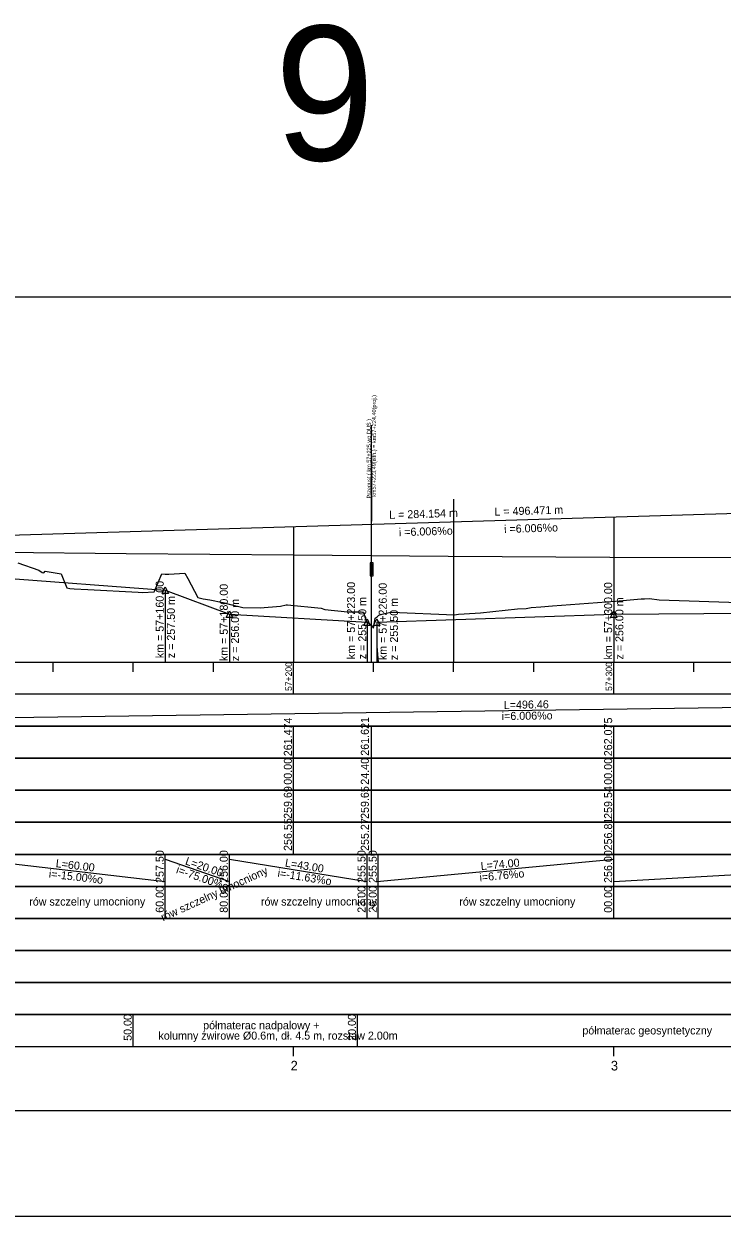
# Model space of a CAD drawing. Extents: x 6445630 to 6518227, y 5499240 to 5511716.
# Drawn here: x 6456347 to 6456565.1, y 5508418.3 to 5508790.7 of the extents above; entities that cross this region are included whole.
import ezdxf

# ---------------------------------------------------------------- set-up
doc = ezdxf.new("R2010")
doc.units = 0
for name, color, linetype in [('TOR_PROF-obiekty+opisy', 7, 'Continuous'), ('TOR_PROF-opisy pomocnicze', 7, 'Continuous'), ('TOR_PROF-rowy otwarte', 7, 'Continuous'), ('TOR_PROF-tabelka-geometria T1', 7, 'Continuous'), ('TOR_PROF-tabelka-kilometracja', 7, 'Continuous'), ('TOR_PROF-tabelka-odleglosci T1', 7, 'Continuous'), ('TOR_PROF-tabelka-pochylenia proj T1', 7, 'Continuous'), ('TOR_PROF-tabelka-rodzaj rowu T1', 7, 'Continuous'), ('TOR_PROF-tabelka-rowyT1', 7, 'Continuous'), ('TOR_PROF-tabelka-rurociagi T1', 7, 'Continuous'), ('TOR_PROF-tabelka-rzedne istn T1', 7, 'Continuous'), ('TOR_PROF-tabelka-rzedne proj T1', 7, 'Continuous'), ('TOR_PROF-tabelka-teren istniejacy T1', 7, 'Continuous'), ('TOR_PROF-tabelka-warstwa ochronna T1', 7, 'Continuous'), ('TOR_PROF-tor istniejacy T2', 7, 'Continuous'), ('TOR_PROF-tor projektowany', 7, 'Continuous'), ('TOR_PROF-uklad odniesienia', 7, 'Continuous'), ('TOR_PROF-warstwa ochronna', 7, 'Continuous'), ('TOR_RAMKI-dodatkowe3', 7, 'Continuous'), ('TOR_RAMKI-MASKA WYCIECIA', 7, 'Continuous')]:
    doc.layers.add(name, color=color, linetype=linetype)

msp = doc.modelspace()

# ---------------------------------------------------------------- linework, layer by layer
at = {"layer": 'TOR_PROF-obiekty+opisy'}
for p, q in [((6456455.61, 5508591.29), (6456455.61, 5508665.34)), ((6456455.61, 5508656.34), (6456455.61, 5508635.34))]:
    msp.add_line(p, q, dxfattribs=at)
for points in [[(6456456.06, 5508622.3), (6456455.14, 5508622.3), (6456455.14, 5508618.22), (6456456.06, 5508618.22)], [(6456455.97, 5508621.76), (6456455.22, 5508621.76), (6456455.22, 5508618.76), (6456455.97, 5508618.76)]]:
    msp.add_lwpolyline(points, close=True, dxfattribs=at)
for points in [[(6456456.06, 5508618.22), (6456456.06, 5508622.3), (6456455.14, 5508622.3), (6456455.14, 5508618.22), (6456456.06, 5508618.22)], [(6456455.97, 5508618.76), (6456455.22, 5508618.76), (6456455.22, 5508621.76), (6456455.97, 5508621.76), (6456455.97, 5508618.76)]]:
    msp.add_lwpolyline(points, dxfattribs=at)
at = {"layer": 'TOR_PROF-opisy pomocnicze'}
for p, q in [((6456391.21, 5508613.79), (6456391.21, 5508591.29)), ((6456411.21, 5508606.29), (6456411.21, 5508591.29)), ((6456531.21, 5508606.29), (6456531.21, 5508591.29)), ((6456454.21, 5508603.79), (6456454.21, 5508591.29)), ((6456457.21, 5508603.79), (6456457.21, 5508591.29))]:
    msp.add_line(p, q, dxfattribs=at)
for points in [[(6456391.21, 5508614.79), (6456392.21, 5508612.79), (6456390.21, 5508612.79)], [(6456411.21, 5508607.29), (6456412.21, 5508605.29), (6456410.21, 5508605.29)], [(6456531.21, 5508607.29), (6456532.21, 5508605.29), (6456530.21, 5508605.29)], [(6456454.21, 5508604.79), (6456455.21, 5508602.79), (6456453.21, 5508602.79)], [(6456457.21, 5508604.79), (6456458.21, 5508602.79), (6456456.21, 5508602.79)]]:
    msp.add_lwpolyline(points, close=True, dxfattribs=at)
at = {"layer": 'TOR_PROF-rowy otwarte'}
for p, q in [((6456331.21, 5508618.29), (6456391.21, 5508613.79)), ((6456391.21, 5508613.79), (6456411.21, 5508606.29)), ((6456411.21, 5508606.29), (6456454.21, 5508603.79)), ((6456457.21, 5508603.79), (6456531.21, 5508606.29)), ((6456531.21, 5508606.29), (6456653.21, 5508607.29))]:
    msp.add_line(p, q, dxfattribs=at)
msp.add_lwpolyline([(6456457.21, 5508603.79), (6456457.21, 5508596.29), (6456457.71, 5508591.29), (6456457.71, 5508591.29)], dxfattribs=at)
at = {"layer": 'TOR_PROF-tabelka-geometria T1'}
for points in [[(6452331.21, 5508451.29), (6453331.21, 5508451.29), (6453331.21, 5508448.62), (6453416.22, 5508448.62), (6453416.22, 5508451.29), (6453496.22, 5508451.29), (6453496.22, 5508453.96), (6453581.21, 5508453.96), (6453581.21, 5508451.29), (6457347.56, 5508451.29), (6457347.56, 5508448.62), (6457429.11, 5508448.62), (6457429.11, 5508451.29), (6457509.11, 5508451.29), (6457509.11, 5508453.96), (6457590.67, 5508453.96), (6457590.67, 5508451.29), (6459780.93, 5508451.29)], [(6452331.21, 5508451.29), (6462731.21, 5508451.29)]]:
    msp.add_lwpolyline(points, dxfattribs=at)
at = {"layer": 'TOR_PROF-tabelka-kilometracja'}
for points in [[(6456431.21, 5508468.29), (6456431.21, 5508471.29)], [(6456531.21, 5508468.29), (6456531.21, 5508471.29)]]:
    msp.add_lwpolyline(points, dxfattribs=at)
at = {"layer": 'TOR_PROF-tabelka-odleglosci T1'}
msp.add_lwpolyline([(6452331.21, 5508551.29), (6462731.21, 5508551.29), (6462731.21, 5508561.29), (6452331.21, 5508561.29)], close=True, dxfattribs=at)
for points in [[(6456431.21, 5508551.29), (6456431.21, 5508561.29)], [(6456455.61, 5508551.29), (6456455.61, 5508561.29)], [(6456531.21, 5508551.29), (6456531.21, 5508561.29)]]:
    msp.add_lwpolyline(points, dxfattribs=at)
at = {"layer": 'TOR_PROF-tabelka-pochylenia proj T1'}
msp.add_lwpolyline([(6452331.21, 5508571.29), (6462731.21, 5508571.29), (6462731.21, 5508581.29), (6452331.21, 5508581.29)], close=True, dxfattribs=at)
msp.add_lwpolyline([(6456253.75, 5508572.79), (6456750.21, 5508579.79)], dxfattribs=at)
at = {"layer": 'TOR_PROF-tabelka-rodzaj rowu T1'}
for points in [[(6452331.21, 5508511.29), (6462731.21, 5508511.29), (6462731.21, 5508521.29), (6452331.21, 5508521.29)], [(6452331.21, 5508511.29), (6462731.21, 5508511.29), (6462731.21, 5508521.29), (6452331.21, 5508521.29)], [(6452331.21, 5508491.29), (6462731.21, 5508491.29), (6462731.21, 5508501.29), (6452331.21, 5508501.29)]]:
    msp.add_lwpolyline(points, close=True, dxfattribs=at)
for points in [[(6456391.21, 5508511.29), (6456391.21, 5508521.29)], [(6456411.21, 5508511.29), (6456411.21, 5508521.29)], [(6456454.21, 5508511.29), (6456454.21, 5508521.29)], [(6456457.71, 5508511.29), (6456457.71, 5508521.29)], [(6456531.21, 5508511.29), (6456531.21, 5508521.29)]]:
    msp.add_lwpolyline(points, dxfattribs=at)
at = {"layer": 'TOR_PROF-tabelka-rowyT1'}
msp.add_lwpolyline([(6452331.21, 5508521.29), (6462731.21, 5508521.29), (6462731.21, 5508531.29), (6452331.21, 5508531.29)], close=True, dxfattribs=at)
msp.add_lwpolyline([(6452331.21, 5508521.29), (6462731.21, 5508521.29), (6462731.21, 5508531.29), (6452331.21, 5508531.29)], close=True, dxfattribs=at)
msp.add_lwpolyline([(6452331.21, 5508521.29), (6462731.21, 5508521.29), (6462731.21, 5508531.29), (6452331.21, 5508531.29)], close=True, dxfattribs=at)
for points in [[(6456391.21, 5508521.29), (6456391.21, 5508531.29)], [(6456411.21, 5508521.29), (6456411.21, 5508531.29)], [(6456454.21, 5508521.29), (6456454.21, 5508531.29)], [(6456457.71, 5508521.29), (6456457.71, 5508531.29)], [(6456531.21, 5508521.29), (6456531.21, 5508531.29)], [(6456331.21, 5508529.79), (6456391.21, 5508522.79)], [(6456391.21, 5508529.79), (6456411.21, 5508522.79)], [(6456411.21, 5508529.79), (6456454.21, 5508522.79)], [(6456457.21, 5508522.79), (6456531.21, 5508529.79)], [(6456531.21, 5508522.79), (6456653.21, 5508529.79)]]:
    msp.add_lwpolyline(points, dxfattribs=at)
at = {"layer": 'TOR_PROF-tabelka-rurociagi T1'}
msp.add_lwpolyline([(6452331.21, 5508501.29), (6462731.21, 5508501.29), (6462731.21, 5508511.29), (6452331.21, 5508511.29)], close=True, dxfattribs=at)
at = {"layer": 'TOR_PROF-tabelka-rzedne istn T1'}
msp.add_lwpolyline([(6452331.21, 5508541.29), (6462731.21, 5508541.29), (6462731.21, 5508551.29), (6452331.21, 5508551.29)], close=True, dxfattribs=at)
for points in [[(6456431.21, 5508541.29), (6456431.21, 5508551.29)], [(6456455.61, 5508541.29), (6456455.61, 5508551.29)], [(6456531.21, 5508541.29), (6456531.21, 5508551.29)], [(6456431.21, 5508531.29), (6456431.21, 5508541.29)], [(6456431.21, 5508531.29), (6456431.21, 5508541.29)], [(6456431.21, 5508531.29), (6456431.21, 5508541.29)], [(6456431.21, 5508531.29), (6456431.21, 5508541.29)], [(6456455.61, 5508531.29), (6456455.61, 5508541.29)], [(6456531.21, 5508531.29), (6456531.21, 5508541.29)], [(6456531.21, 5508531.29), (6456531.21, 5508541.29)], [(6456531.21, 5508531.29), (6456531.21, 5508541.29)], [(6456531.21, 5508531.29), (6456531.21, 5508541.29)]]:
    msp.add_lwpolyline(points, dxfattribs=at)
at = {"layer": 'TOR_PROF-tabelka-rzedne proj T1'}
msp.add_lwpolyline([(6452331.21, 5508561.29), (6462731.21, 5508561.29), (6462731.21, 5508571.29), (6452331.21, 5508571.29)], close=True, dxfattribs=at)
for points in [[(6456431.21, 5508561.29), (6456431.21, 5508571.29)], [(6456455.61, 5508561.29), (6456455.61, 5508571.29)], [(6456531.21, 5508561.29), (6456531.21, 5508571.29)]]:
    msp.add_lwpolyline(points, dxfattribs=at)
at = {"layer": 'TOR_PROF-tabelka-teren istniejacy T1'}
msp.add_lwpolyline([(6452331.21, 5508531.29), (6462731.21, 5508531.29), (6462731.21, 5508541.29), (6452331.21, 5508541.29)], close=True, dxfattribs=at)
msp.add_lwpolyline([(6452331.21, 5508531.29), (6462731.21, 5508531.29), (6462731.21, 5508541.29), (6452331.21, 5508541.29)], close=True, dxfattribs=at)
msp.add_lwpolyline([(6452331.21, 5508531.29), (6462731.21, 5508531.29), (6462731.21, 5508541.29), (6452331.21, 5508541.29)], close=True, dxfattribs=at)
msp.add_lwpolyline([(6452331.21, 5508531.29), (6462731.21, 5508531.29), (6462731.21, 5508541.29), (6452331.21, 5508541.29)], close=True, dxfattribs=at)
at = {"layer": 'TOR_PROF-tabelka-warstwa ochronna T1'}
msp.add_lwpolyline([(6452331.21, 5508481.29), (6462731.21, 5508481.29), (6462731.21, 5508491.29), (6452331.21, 5508491.29)], close=True, dxfattribs=at)
at = {"layer": 'TOR_PROF-tor istniejacy T2'}
msp.add_lwpolyline([(6456580.58, 5508623.84), (6456529.95, 5508623.99), (6456479.49, 5508624.34), (6456431.25, 5508624.74), (6456379.02, 5508625.14), (6456340.33, 5508625.54), (6456297.95, 5508626.13), (6456281.16, 5508626.24), (6456238.79, 5508626.64), (6456230.52, 5508626.69), (6456181.34, 5508627.19), (6456132.42, 5508627.84), (6456083.38, 5508628.29), (6456035.38, 5508628.69), (6455981.92, 5508629.29), (6455927.93, 5508630.04), (6455879.4, 5508630.64), (6455832.06, 5508631.14), (6455781.22, 5508631.84), (6455730.64, 5508632.44)], dxfattribs=at)
at = {"layer": 'TOR_PROF-tor projektowany'}
for p, q in [((6456253.75, 5508628.33), (6456750.21, 5508643.24)), ((6456327.05, 5508630.53), (6456611.2, 5508639.07))]:
    msp.add_line(p, q, dxfattribs=at)
for points in [[(6456481.21, 5508642.26), (6456481.21, 5508596.29), (6456481.21, 5508591.29), (6456481.21, 5508591.29)], [(6456531.21, 5508636.66), (6456531.21, 5508596.29), (6456531.21, 5508591.29), (6456531.21, 5508591.29)], [(6456531.21, 5508636.66), (6456531.21, 5508596.29), (6456531.21, 5508591.29), (6456531.21, 5508591.29)], [(6456431.21, 5508633.66), (6456431.21, 5508596.29), (6456431.21, 5508591.29), (6456431.21, 5508591.29)], [(6456431.21, 5508633.66), (6456431.21, 5508596.29), (6456431.21, 5508591.29), (6456431.21, 5508591.29)]]:
    msp.add_lwpolyline(points, dxfattribs=at)
at = {"layer": 'TOR_PROF-uklad odniesienia'}
for p, q in [((6452331.21, 5508591.29), (6462731.21, 5508591.29)), ((6452331.21, 5508591.29), (6462731.21, 5508591.29)), ((6456356.21, 5508588.29), (6456356.21, 5508591.29)), ((6456356.21, 5508588.29), (6456356.21, 5508591.29)), ((6456381.21, 5508588.29), (6456381.21, 5508591.29)), ((6456381.21, 5508588.29), (6456381.21, 5508591.29)), ((6456406.21, 5508588.29), (6456406.21, 5508591.29)), ((6456406.21, 5508588.29), (6456406.21, 5508591.29)), ((6456431.21, 5508581.29), (6456431.21, 5508591.29)), ((6456431.21, 5508581.29), (6456431.21, 5508591.29)), ((6456456.21, 5508588.29), (6456456.21, 5508591.29)), ((6456456.21, 5508588.29), (6456456.21, 5508591.29)), ((6456481.21, 5508588.29), (6456481.21, 5508591.29)), ((6456481.21, 5508588.29), (6456481.21, 5508591.29)), ((6456506.21, 5508588.29), (6456506.21, 5508591.29)), ((6456506.21, 5508588.29), (6456506.21, 5508591.29)), ((6456531.21, 5508581.29), (6456531.21, 5508591.29)), ((6456531.21, 5508581.29), (6456531.21, 5508591.29)), ((6456556.21, 5508588.29), (6456556.21, 5508591.29)), ((6456556.21, 5508588.29), (6456556.21, 5508591.29))]:
    msp.add_line(p, q, dxfattribs=at)
at = {"layer": 'TOR_PROF-warstwa ochronna'}
msp.add_lwpolyline([(6452331.21, 5508471.29), (6462731.21, 5508471.29), (6462731.21, 5508481.29), (6452331.21, 5508481.29)], close=True, dxfattribs=at)
for points in [[(6456381.21, 5508471.29), (6456381.21, 5508481.29)], [(6456451.21, 5508471.29), (6456451.21, 5508481.29)]]:
    msp.add_lwpolyline(points, dxfattribs=at)
at = {"layer": 'TOR_RAMKI-dodatkowe3'}
for p, q in [((6456345.15, 5508622.38), (6456351.72, 5508620.06)), ((6456351.72, 5508620.06), (6456352.81, 5508619.35)), ((6456352.81, 5508619.35), (6456352.85, 5508619.33)), ((6456352.85, 5508619.33), (6456353.3, 5508619.16)), ((6456353.3, 5508619.16), (6456353.7, 5508619.73)), ((6456353.7, 5508619.73), (6456358.65, 5508618.92)), ((6456358.65, 5508618.92), (6456360.51, 5508614.51)), ((6456387.86, 5508613.5), (6456390.16, 5508618.89)), ((6456390.16, 5508618.89), (6456391.19, 5508618.8)), ((6456391.19, 5508618.8), (6456391.61, 5508618.76)), ((6456391.61, 5508618.76), (6456392.27, 5508618.74)), ((6456392.27, 5508618.74), (6456397.3, 5508619.06)), ((6456397.3, 5508619.06), (6456398.19, 5508617.48)), ((6456398.19, 5508617.48), (6456401.38, 5508611.53)), ((6456360.51, 5508614.51), (6456361.37, 5508614.36)), ((6456361.37, 5508614.36), (6456362.73, 5508614.25)), ((6456362.73, 5508614.25), (6456367.05, 5508613.98)), ((6456367.05, 5508613.98), (6456382.69, 5508613.2)), ((6456382.69, 5508613.2), (6456384.17, 5508613.09)), ((6456384.17, 5508613.09), (6456387.64, 5508613.29)), ((6456387.64, 5508613.29), (6456387.76, 5508613.31)), ((6456387.76, 5508613.31), (6456387.86, 5508613.5)), ((6456401.38, 5508611.53), (6456403.04, 5508611.09)), ((6456403.04, 5508611.09), (6456405.1, 5508610.79)), ((6456405.1, 5508610.79), (6456409.21, 5508609.98)), ((6456409.21, 5508609.98), (6456411.19, 5508609.38)), ((6456411.19, 5508609.38), (6456415.36, 5508608.36)), ((6456420.84, 5508608.23), (6456427.19, 5508608.81)), ((6456427.19, 5508608.81), (6456428.97, 5508609.19)), ((6456428.97, 5508609.19), (6456429.34, 5508609.2)), ((6456429.34, 5508609.2), (6456439.82, 5508608.22)), ((6456508.45, 5508608.58), (6456512.06, 5508608.87)), ((6456512.06, 5508608.87), (6456531.72, 5508610.38)), ((6456531.72, 5508610.38), (6456539.73, 5508611.05)), ((6456539.73, 5508611.05), (6456540.77, 5508611.1)), ((6456540.77, 5508611.1), (6456542.41, 5508611.16)), ((6456542.41, 5508611.16), (6456545.38, 5508610.82)), ((6456545.38, 5508610.82), (6456574.4, 5508609.8)), ((6456415.36, 5508608.36), (6456420.84, 5508608.23)), ((6456439.82, 5508608.22), (6456441.05, 5508607.79)), ((6456441.05, 5508607.79), (6456448.06, 5508607)), ((6456448.06, 5508607), (6456450.4, 5508607.03)), ((6456450.4, 5508607.03), (6456452.37, 5508607.04)), ((6456452.37, 5508607.04), (6456452.81, 5508606.97)), ((6456452.81, 5508606.97), (6456453.09, 5508606.9)), ((6456453.09, 5508606.9), (6456453.93, 5508604.09)), ((6456456.72, 5508605), (6456457.33, 5508605.51)), ((6456457.33, 5508605.51), (6456457.83, 5508606.02)), ((6456457.83, 5508606.02), (6456458.95, 5508606.29)), ((6456458.95, 5508606.29), (6456461.61, 5508606.88)), ((6456461.61, 5508606.88), (6456461.86, 5508606.89)), ((6456461.86, 5508606.89), (6456481.52, 5508606.08)), ((6456481.52, 5508606.08), (6456482.74, 5508606.33)), ((6456482.74, 5508606.33), (6456484.47, 5508606.4)), ((6456484.47, 5508606.4), (6456489.62, 5508606.74)), ((6456489.62, 5508606.74), (6456501.2, 5508607.94)), ((6456501.2, 5508607.94), (6456503.87, 5508608.1)), ((6456503.87, 5508608.1), (6456505.45, 5508608.34)), ((6456505.45, 5508608.34), (6456508.45, 5508608.58)), ((6456453.93, 5508604.09), (6456455.3, 5508603.12)), ((6456455.3, 5508603.12), (6456455.32, 5508603.01)), ((6456455.32, 5508603.01), (6456455.34, 5508602.99)), ((6456455.34, 5508602.99), (6456456.2, 5508601.91)), ((6456456.2, 5508601.91), (6456456.72, 5508605))]:
    msp.add_line(p, q, dxfattribs=at)
at = {"layer": 'TOR_RAMKI-MASKA WYCIECIA'}
msp.add_lwpolyline([(6456234.78, 5508418.29), (6457224.78, 5508418.29), (6457224.78, 5508705.29), (6456234.78, 5508705.29)], close=True, dxfattribs=at)

# ---------------------------------------------------------------- texts
at = {"layer": 'TOR_PROF-obiekty+opisy'}
for s, p in [(' km57+223,49(istn.) = km57+224,40(proj.) ', (6456456.99, 5508642.46)), ('Przepust ( km 57+225 wg DUŚ )', (6456455.37, 5508642.46))]:
    msp.add_text(s, height=1.25, rotation=90, dxfattribs=at).set_placement(p)
at = {"layer": 'TOR_PROF-opisy pomocnicze'}
for s, rotation, p in [('L = 284.154 m', 1.7201, (6456461.13, 5508636.06)), ('L = 496.471 m', 1.7201, (6456493.99, 5508637.05)), ('  i =6.006%o', 1.7201, (6456462.3, 5508630.59)), ('  i =6.006%o', 1.7201, (6456495.16, 5508631.58)), ('km = 57+160.00', 90, (6456390.71, 5508592.54)), ('km = 57+223.00', 90, (6456450.44, 5508592.22)), ('km = 57+180.00', 90, (6456410.71, 5508591.62)), ('km = 57+226.00', 90, (6456460.34, 5508591.94)), ('km = 57+300.00', 90, (6456530.71, 5508592.13)), ('z = 257.50 m', 90, (6456394.21, 5508592.54)), ('z = 256.00 m', 90, (6456414.21, 5508591.62)), ('z = 255.50 m', 90, (6456453.94, 5508592.22)), ('z = 255.50 m', 90, (6456463.84, 5508591.94)), ('z = 256.00 m', 90, (6456534.21, 5508592.13))]:
    msp.add_text(s, height=2.5, rotation=rotation, dxfattribs=at).set_placement(p)
at = {"layer": 'TOR_PROF-tabelka-kilometracja'}
for s, p in [('2', (6456430.33, 5508463.79)), ('3', (6456530.32, 5508463.79))]:
    msp.add_text(s, height=3, dxfattribs=at).set_placement(p)
at = {"layer": 'TOR_PROF-tabelka-odleglosci T1'}
for s, p in [('00.00', (6456430.71, 5508553.03)), ('24.40', (6456454.75, 5508553.03)), ('00.00', (6456530.71, 5508553.03))]:
    msp.add_text(s, height=2.5, rotation=90, dxfattribs=at).set_placement(p)
at = {"layer": 'TOR_PROF-tabelka-pochylenia proj T1'}
for s, p in [('L=496.46', (6456496.9, 5508576.72)), ('i=6.006%o', (6456496.25, 5508573.21))]:
    msp.add_text(s, height=2.5, rotation=0.8078, dxfattribs=at).set_placement(p)
at = {"layer": 'TOR_PROF-tabelka-rodzaj rowu T1'}
for s, p in [('60.00', (6456390.71, 5508513.04)), ('80.00', (6456410.71, 5508513.04)), ('23.00', (6456453.71, 5508513.04)), ('26.00', (6456457.21, 5508513.04)), ('00.00', (6456530.71, 5508513.04))]:
    msp.add_text(s, height=2.5, rotation=90, dxfattribs=at).set_placement(p)
at = {"layer": 'TOR_PROF-tabelka-rowyT1'}
for s, rotation, p in [('257.50', 90, (6456390.71, 5508522.36)), ('256.00', 90, (6456410.71, 5508522.36)), ('255.50', 90, (6456453.71, 5508522.36)), ('255.50', 90, (6456457.21, 5508522.36)), ('256.00', 90, (6456530.71, 5508522.36)), ('L=60.00', 353.3456, (6456356.9, 5508527.3)), ('rów szczelny umocniony', 24.5243, (6456390.51, 5508510.33)), ('i=-75.00%o', 340.71, (6456394.39, 5508525.5)), ('L=20.00', 340.71, (6456397.23, 5508528.21)), ('i=-11.63%o', 350.7539, (6456426.13, 5508524.32)), ('L=43.00', 350.7539, (6456428.45, 5508527.49)), ('L=74.00', 5.4038, (6456489.79, 5508526.37)), ('i=-15.00%o', 353.3456, (6456354.73, 5508524.03)), ('i=6.76%o', 5.4038, (6456489.42, 5508522.82)), ('rów szczelny umocniony', 0.087, (6456348.72, 5508515.27)), ('rów szczelny umocniony', 0.087, (6456421.06, 5508515.27)), ('rów szczelny umocniony', 0.087, (6456482.99, 5508515.27))]:
    msp.add_text(s, height=2.5, rotation=rotation, dxfattribs=at).set_placement(p)
at = {"layer": 'TOR_PROF-tabelka-rzedne istn T1'}
for s, p in [('259.69', (6456430.71, 5508542.36)), ('259.65', (6456454.75, 5508542.35)), ('259.54', (6456530.71, 5508542.36)), ('256.55', (6456430.71, 5508532.35)), ('255.27', (6456454.75, 5508532.36)), ('256.81', (6456530.71, 5508532.52))]:
    msp.add_text(s, height=2.5, rotation=90, dxfattribs=at).set_placement(p)
at = {"layer": 'TOR_PROF-tabelka-rzedne proj T1'}
for s, p in [('261.474', (6456430.71, 5508561.93)), ('261.621', (6456454.75, 5508562.09)), ('262.075', (6456530.71, 5508561.92))]:
    msp.add_text(s, height=2.5, rotation=90, dxfattribs=at).set_placement(p)
at = {"layer": 'TOR_PROF-uklad odniesienia'}
msp.add_text('9', height=42, dxfattribs=at).set_placement((6456425.34, 5508748.03))
for s, p in [('57+200', (6456430.71, 5508582.31)), ('57+200', (6456430.71, 5508582.31)), ('57+300', (6456530.71, 5508582.31)), ('57+300', (6456530.71, 5508582.31))]:
    msp.add_text(s, height=2, rotation=90, dxfattribs=at).set_placement(p)
at = {"layer": 'TOR_PROF-warstwa ochronna'}
for s, rotation, p in [('50.00', 90, (6456380.71, 5508473.04)), ('półmaterac nadpalowy +', 360, (6456403.01, 5508476.66)), ('20.00', 90, (6456450.71, 5508473.04)), ('kolumny żwirowe Ø0.6m, dł. 4.5 m, rozstaw 2.00m', 360, (6456389.06, 5508473.42)), ('półmaterac geosyntetyczny', 360, (6456521.42, 5508475.04))]:
    msp.add_text(s, height=2.5, rotation=rotation, dxfattribs=at).set_placement(p)

doc.saveas('drawing.dxf')
